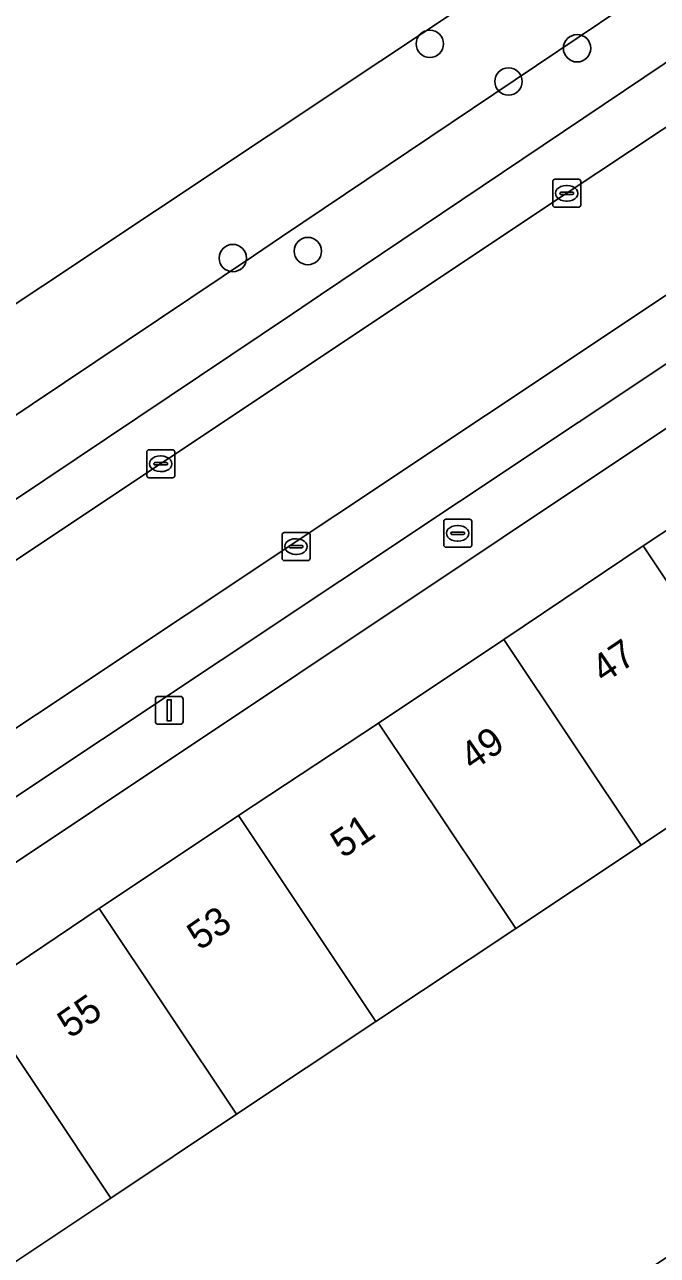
# Model space of a CAD drawing. Extents: x 158352 to 159489, y 383828 to 384603.
# Drawn here: x 158662.61 to 158685.25, y 384326.59 to 384370.6 of the extents above; entities that cross this region are included whole.
import ezdxf

# ---------------------------------------------------------------- set-up
doc = ezdxf.new("R2010")
doc.units = 0
for name, color, linetype in [('IMGEO_Boom', 7, 'Continuous'), ('IMGEO_Brandkraan', 7, 'Continuous'), ('IMGEO_Erf', 7, 'Continuous'), ('IMGEO_Groenvoorziening', 7, 'Continuous'), ('IMGEO_Kolk', 7, 'Continuous'), ('IMGEO_Lichtmast', 7, 'Continuous'), ('IMGEO_Pand', 7, 'Continuous'), ('IMGEO_Pand_nummerreeks', 7, 'Continuous'), ('IMGEO_Parkeervlak_open', 7, 'Continuous'), ('IMGEO_Rijbaan_lokaal_open', 7, 'Continuous'), ('IMGEO_Voetpad_open', 7, 'Continuous')]:
    doc.layers.add(name, color=color, linetype=linetype)

msp = doc.modelspace()

# ---------------------------------------------------------------- linework, layer by layer
at = {"layer": 'IMGEO_Boom'}
for centre in [(158677.109, 384369.908), (158682.374, 384369.749), (158679.921, 384368.564), (158670.06, 384362.249), (158672.741, 384362.499)]:
    msp.add_circle(centre, 0.489, dxfattribs=at)
at = {"layer": 'IMGEO_Brandkraan'}
for p, q in [((158677.604, 384351.982), (158677.604, 384352.834)), ((158677.679, 384352.908), (158678.531, 384352.908)), ((158678.092, 384352.688), (158678.117, 384352.688)), ((158678.605, 384352.834), (158678.605, 384351.982)), ((158677.863, 384352.402), (158677.863, 384352.414)), ((158678.301, 384352.365), (158677.903, 384352.365)), ((158677.906, 384352.451), (158678.304, 384352.451)), ((158678.115, 384352.128), (158678.09, 384352.128)), ((158678.347, 384352.414), (158678.347, 384352.402)), ((158678.531, 384351.908), (158677.679, 384351.908))]:
    msp.add_line(p, q, dxfattribs=at)
for points in [[(158677.604, 384351.982), (158677.604, 384352.834)], [(158677.679, 384352.908), (158678.531, 384352.908)], [(158678.605, 384352.834), (158678.605, 384351.982)], [(158678.531, 384351.908), (158677.679, 384351.908)]]:
    msp.add_lwpolyline(points, dxfattribs=at)
for centre, radius, start, end in [((158677.681, 384352.832), 0.0765, 91.552, 178.448), ((158677.681, 384352.832), 0.0765, 91.552, 178.448), ((158678.529, 384352.832), 0.0765, 1.552, 88.448), ((158678.529, 384352.832), 0.0765, 1.552, 88.448), ((158677.903, 384352.411), 0.0403, 85.8775, 175.7526), ((158677.9, 384352.401), 0.0366, 178.938, 274.7102), ((158678.304, 384352.408), 0.043, 264.8664, 352.4533), ((158678.308, 384352.413), 0.0386, 1.7309, 96.639), ((158677.681, 384351.984), 0.0765, 181.552, 268.448), ((158677.681, 384351.984), 0.0765, 181.552, 268.448), ((158678.529, 384351.984), 0.0765, 271.552, 358.448), ((158678.529, 384351.984), 0.0765, 271.552, 358.448)]:
    msp.add_arc(centre, radius, start, end, dxfattribs=at)
for centre, major_axis, ratio, start_param, end_param in [((158678.091, 384352.408), (-0.387, 0.002), 0.722429, 4.712389, 7.853982), ((158678.116, 384352.408), (-0.39, 0.002), 0.717154, 1.570796, 4.712389)]:
    msp.add_ellipse(centre, major_axis=major_axis, ratio=ratio, start_param=start_param, end_param=end_param, dxfattribs=at)
at = {"layer": 'IMGEO_Erf'}
for points in [[(158686.972, 384357.1), (158650.515, 384332.795), (158646.346, 384330.011), (158661.096, 384307.894), (158665.725, 384310.981), (158664.658, 384312.562), (158668.339, 384315.047), (158669.406, 384313.466), (158670.698, 384314.313), (158669.645, 384315.894), (158673.315, 384318.339), (158674.369, 384316.758), (158675.159, 384317.285), (158674.106, 384318.866), (158677.844, 384321.359), (158678.895, 384319.777), (158680.185, 384320.637), (158679.133, 384322.219), (158682.821, 384324.669), (158683.873, 384323.087), (158685.166, 384323.963), (158684.114, 384325.544), (158687.812, 384328.006)], [(158689.651, 384344.598), (158684.664, 384341.256), (158680.179, 384338.27), (158675.175, 384334.952), (158670.192, 384331.631), (158665.697, 384328.629), (158660.712, 384325.314), (158655.487, 384321.833), (158650.601, 384329.173), (158655.799, 384332.679), (158660.8, 384335.97), (158665.278, 384338.996), (158670.262, 384342.316), (158675.277, 384345.618), (158679.76, 384348.606), (158684.738, 384351.963), (158689.934, 384355.386)]]:
    msp.add_lwpolyline(points, dxfattribs=at)
at = {"layer": 'IMGEO_Groenvoorziening'}
for points in [[(158670.801, 384362.332), (158671.801, 384363.005), (158686.987, 384373.219), (158685.2, 384375.84), (158675.607, 384369.462), (158675.482, 384369.379), (158675.357, 384369.296), (158643.13, 384347.868), (158641.769, 384343.646), (158641.434, 384342.662)], [(158688.395, 384371.153), (158686.987, 384373.219), (158671.801, 384363.005), (158670.801, 384362.332), (158641.434, 384342.662), (158640.109, 384338.766), (158672.19, 384360.253), (158673.196, 384360.93)]]:
    msp.add_lwpolyline(points, close=True, dxfattribs=at)
msp.add_lwpolyline([(158649.645, 384372.857), (158648.447, 384366.032), (158647.954, 384363.379), (158647.108, 384360.265), (158645.92, 384356.335), (158643.727, 384349.72), (158643.137, 384347.891), (158643.13, 384347.868), (158675.357, 384369.296), (158675.482, 384369.379), (158675.607, 384369.462), (158685.2, 384375.84)], dxfattribs=at)
at = {"layer": 'IMGEO_Kolk'}
for p, q in [((158681.504, 384364.139), (158681.504, 384364.991)), ((158681.579, 384365.065), (158682.431, 384365.065)), ((158682.505, 384364.991), (158682.505, 384364.139)), ((158681.763, 384364.559), (158681.763, 384364.571)), ((158682.201, 384364.522), (158681.803, 384364.522)), ((158681.806, 384364.608), (158682.204, 384364.608)), ((158681.992, 384364.845), (158682.017, 384364.845)), ((158682.247, 384364.571), (158682.247, 384364.559)), ((158682.431, 384364.065), (158681.579, 384364.065)), ((158682.015, 384364.285), (158681.99, 384364.285)), ((158666.98, 384354.466), (158666.98, 384355.318)), ((158667.055, 384355.392), (158667.907, 384355.392)), ((158667.981, 384355.318), (158667.981, 384354.466)), ((158667.239, 384354.886), (158667.239, 384354.898)), ((158667.677, 384354.849), (158667.279, 384354.849)), ((158667.282, 384354.935), (158667.68, 384354.935)), ((158667.468, 384355.172), (158667.493, 384355.172)), ((158667.723, 384354.898), (158667.723, 384354.886)), ((158667.907, 384354.392), (158667.055, 384354.392)), ((158667.491, 384354.612), (158667.466, 384354.612)), ((158671.821, 384351.507), (158671.821, 384352.359)), ((158671.896, 384352.433), (158672.748, 384352.433)), ((158672.309, 384352.213), (158672.334, 384352.213)), ((158672.822, 384352.359), (158672.822, 384351.507)), ((158672.08, 384351.927), (158672.08, 384351.939)), ((158672.518, 384351.89), (158672.12, 384351.89)), ((158672.123, 384351.976), (158672.521, 384351.976)), ((158672.564, 384351.939), (158672.564, 384351.927)), ((158672.748, 384351.433), (158671.896, 384351.433)), ((158672.332, 384351.653), (158672.307, 384351.653))]:
    msp.add_line(p, q, dxfattribs=at)
for points in [[(158681.504, 384364.139), (158681.504, 384364.991)], [(158681.579, 384365.065), (158682.431, 384365.065)], [(158682.505, 384364.991), (158682.505, 384364.139)], [(158682.431, 384364.065), (158681.579, 384364.065)], [(158666.98, 384354.466), (158666.98, 384355.318)], [(158667.055, 384355.392), (158667.907, 384355.392)], [(158667.981, 384355.318), (158667.981, 384354.466)], [(158667.907, 384354.392), (158667.055, 384354.392)], [(158671.821, 384351.507), (158671.821, 384352.359)], [(158671.896, 384352.433), (158672.748, 384352.433)], [(158672.822, 384352.359), (158672.822, 384351.507)], [(158672.748, 384351.433), (158671.896, 384351.433)]]:
    msp.add_lwpolyline(points, dxfattribs=at)
for centre, radius, start, end in [((158681.581, 384364.989), 0.0765, 91.552, 178.448), ((158681.581, 384364.989), 0.0765, 91.552, 178.448), ((158682.429, 384364.989), 0.0765, 1.552, 88.448), ((158682.429, 384364.989), 0.0765, 1.552, 88.448), ((158681.803, 384364.568), 0.0403, 85.8775, 175.7526), ((158681.8, 384364.558), 0.0366, 178.938, 274.7102), ((158682.204, 384364.565), 0.043, 264.8664, 352.4533), ((158682.208, 384364.57), 0.0386, 1.7309, 96.639), ((158681.581, 384364.141), 0.0765, 181.552, 268.448), ((158681.581, 384364.141), 0.0765, 181.552, 268.448), ((158682.429, 384364.141), 0.0765, 271.552, 358.448), ((158682.429, 384364.141), 0.0765, 271.552, 358.448), ((158667.057, 384355.316), 0.0765, 91.552, 178.448), ((158667.057, 384355.316), 0.0765, 91.552, 178.448), ((158667.905, 384355.316), 0.0765, 1.552, 88.448), ((158667.905, 384355.316), 0.0765, 1.552, 88.448), ((158667.279, 384354.895), 0.0403, 85.8775, 175.7526), ((158667.276, 384354.885), 0.0366, 178.938, 274.7102), ((158667.68, 384354.892), 0.043, 264.8664, 352.4533), ((158667.684, 384354.897), 0.0386, 1.7309, 96.639), ((158667.057, 384354.468), 0.0765, 181.552, 268.448), ((158667.057, 384354.468), 0.0765, 181.552, 268.448), ((158667.905, 384354.468), 0.0765, 271.552, 358.448), ((158667.905, 384354.468), 0.0765, 271.552, 358.448), ((158671.898, 384352.357), 0.0765, 91.552, 178.448), ((158671.898, 384352.357), 0.0765, 91.552, 178.448), ((158672.746, 384352.357), 0.0765, 1.552, 88.448), ((158672.746, 384352.357), 0.0765, 1.552, 88.448), ((158672.12, 384351.936), 0.0403, 85.8775, 175.7526), ((158672.117, 384351.926), 0.0366, 178.938, 274.7102), ((158672.521, 384351.933), 0.043, 264.8664, 352.4533), ((158672.525, 384351.938), 0.0386, 1.7309, 96.639), ((158671.898, 384351.509), 0.0765, 181.552, 268.448), ((158671.898, 384351.509), 0.0765, 181.552, 268.448), ((158672.746, 384351.509), 0.0765, 271.552, 358.448), ((158672.746, 384351.509), 0.0765, 271.552, 358.448)]:
    msp.add_arc(centre, radius, start, end, dxfattribs=at)
for centre, major_axis, ratio, start_param, end_param in [((158681.991, 384364.565), (-0.387, 0.002), 0.722429, 4.712389, 7.853982), ((158682.016, 384364.565), (-0.39, 0.002), 0.717154, 1.570796, 4.712389), ((158667.467, 384354.892), (-0.387, 0.002), 0.722429, 4.712389, 7.853982), ((158667.492, 384354.892), (-0.39, 0.002), 0.717154, 1.570796, 4.712389), ((158672.308, 384351.933), (-0.387, 0.002), 0.722429, 4.712389, 7.853982), ((158672.333, 384351.933), (-0.39, 0.002), 0.717154, 1.570796, 4.712389)]:
    msp.add_ellipse(centre, major_axis=major_axis, ratio=ratio, start_param=start_param, end_param=end_param, dxfattribs=at)
at = {"layer": 'IMGEO_Lichtmast'}
for p, q in [((158667.288, 384345.677), (158667.288, 384346.477)), ((158667.288, 384346.477), (158667.288, 384345.677)), ((158667.388, 384346.577), (158668.178, 384346.577)), ((158668.178, 384346.577), (158667.388, 384346.577)), ((158668.278, 384346.477), (158668.278, 384345.677)), ((158668.278, 384345.677), (158668.278, 384346.477)), ((158668.178, 384345.577), (158667.388, 384345.577)), ((158667.388, 384345.577), (158668.178, 384345.577))]:
    msp.add_line(p, q, dxfattribs=at)
msp.add_lwpolyline([(158667.708, 384346.452), (158667.858, 384346.452), (158667.858, 384345.702), (158667.708, 384345.702), (158667.708, 384346.452)], dxfattribs=at)
for centre, start, end in [((158667.388, 384346.477), 90, 180), ((158667.388, 384346.477), 90, 180), ((158668.178, 384346.477), 0, 90), ((158668.178, 384346.477), 360, 90), ((158667.388, 384345.677), 180, 270), ((158667.388, 384345.677), 180, 270), ((158668.178, 384345.677), 270, 0), ((158668.178, 384345.677), 270, 0)]:
    msp.add_arc(centre, 0.1, start, end, dxfattribs=at)
at = {"layer": 'IMGEO_Pand'}
for points in [[(158684.738, 384351.963), (158689.651, 384344.598), (158697.064, 384349.538), (158694.612, 384353.216), (158692.374, 384351.725), (158689.934, 384355.386)], [(158679.76, 384348.606), (158684.664, 384341.256), (158689.651, 384344.598), (158684.738, 384351.963)], [(158680.179, 384338.27), (158684.664, 384341.256), (158679.76, 384348.606), (158675.277, 384345.618)], [(158680.179, 384338.27), (158675.277, 384345.618), (158670.262, 384342.316), (158675.175, 384334.952)], [(158670.262, 384342.316), (158665.278, 384338.996), (158670.192, 384331.631), (158675.175, 384334.952)], [(158665.697, 384328.629), (158670.192, 384331.631), (158665.278, 384338.996), (158660.8, 384335.97)], [(158660.8, 384335.97), (158655.799, 384332.679), (158660.712, 384325.314), (158665.697, 384328.629)]]:
    msp.add_lwpolyline(points, close=True, dxfattribs=at)
at = {"layer": 'IMGEO_Parkeervlak_open'}
for points in [[(158689.221, 384363.377), (158684.485, 384360.21), (158646.929, 384335.217)], [(158647.518, 384335.038), (158648.374, 384333.728), (158686.654, 384359.199), (158690.04, 384361.478), (158689.167, 384362.842)]]:
    msp.add_lwpolyline(points, dxfattribs=at)
at = {"layer": 'IMGEO_Rijbaan_lokaal_open'}
for points in [[(158684.485, 384360.21), (158689.221, 384363.377), (158689.364, 384363.473), (158686.591, 384367.607), (158681.988, 384364.56), (158639.19, 384336.064), (158638.37, 384335.518), (158642.816, 384330.568)], [(158644.885, 384333.828), (158646.929, 384335.217), (158684.485, 384360.21)]]:
    msp.add_lwpolyline(points, dxfattribs=at)
at = {"layer": 'IMGEO_Voetpad_open'}
for points in [[(158756.032, 384416.448), (158743.282, 384407.89), (158742.278, 384407.217), (158716.954, 384390.243), (158715.642, 384389.377), (158707.798, 384384.134), (158704.964, 384382.243), (158698.179, 384377.716), (158694.831, 384375.482), (158688.395, 384371.153), (158673.196, 384360.93), (158672.19, 384360.253), (158640.109, 384338.766), (158639.19, 384336.064), (158681.988, 384364.56), (158686.591, 384367.607), (158706.188, 384380.69), (158744.541, 384406.289), (158761.522, 384417.613)], [(158689.167, 384362.842), (158690.04, 384361.478), (158686.654, 384359.199), (158648.374, 384333.728), (158647.518, 384335.038)], [(158643.662, 384326.8), (158646.346, 384330.011), (158650.515, 384332.795), (158686.972, 384357.1)]]:
    msp.add_lwpolyline(points, dxfattribs=at)

# ---------------------------------------------------------------- texts
at = {"layer": 'IMGEO_Pand_nummerreeks'}
for s, rotation, p in [('47', 34.0973, (158683.331, 384347.018)), ('49', 34.6008, (158678.636, 384343.886)), ('51', 34.0973, (158673.998, 384340.761)), ('53', 34.6142, (158668.874, 384337.468)), ('55', 34.7375, (158664.238, 384334.32))]:
    msp.add_text(s, height=1, rotation=rotation, dxfattribs=at).set_placement(p)

doc.saveas('drawing.dxf')
